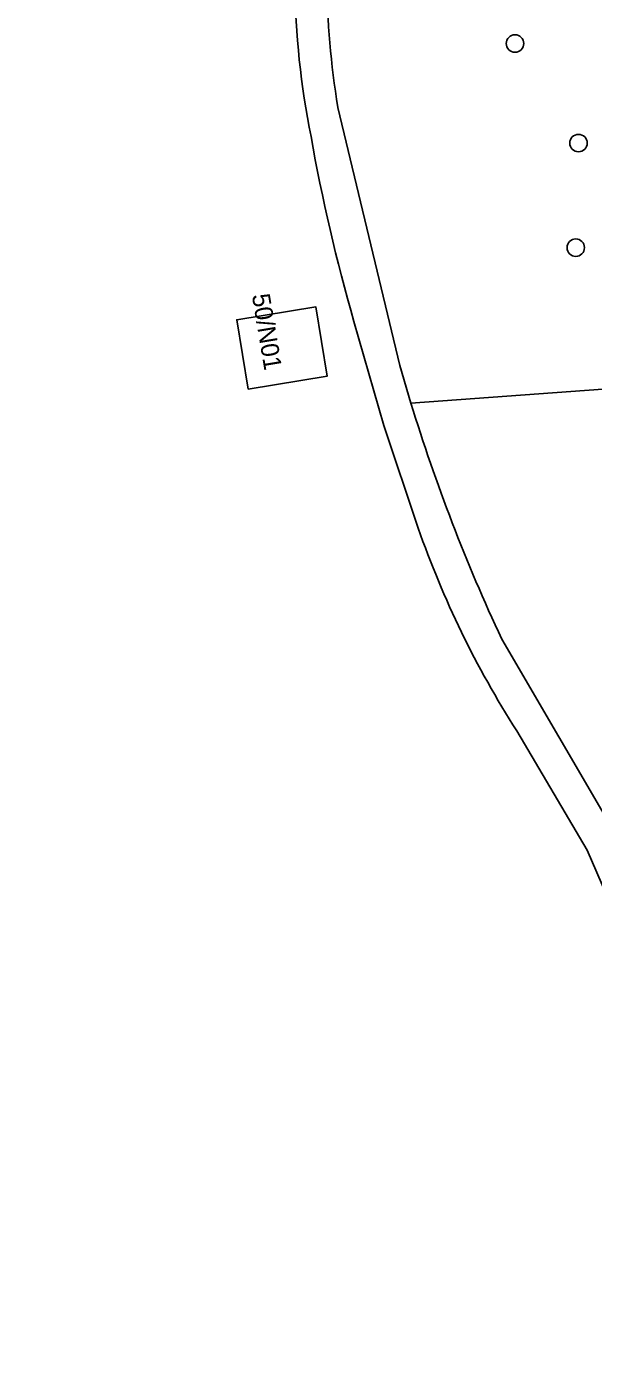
# Model space of a CAD drawing. Extents: x 162156 to 163172, y 378995 to 380779.
# Drawn here: x 162596.4 to 162628.1, y 380259.3 to 380333.8 of the extents above; entities that cross this region are included whole.
import ezdxf

# ---------------------------------------------------------------- set-up
doc = ezdxf.new("R2010")
doc.units = 0
for name, color, linetype in [('IMGEO_Boom', 7, 'Continuous'), ('IMGEO_Groenvoorziening', 7, 'Continuous'), ('IMGEO_Naaldbos', 7, 'Continuous'), ('IMGEO_Pand', 7, 'Continuous'), ('IMGEO_Pand_nummerreeks', 7, 'Continuous'), ('IMGEO_Voetpad_halfverhard', 7, 'Continuous')]:
    doc.layers.add(name, color=color, linetype=linetype)

msp = doc.modelspace()

# ---------------------------------------------------------------- linework, layer by layer
at = {"layer": 'IMGEO_Boom'}
for centre in [(162623.744, 380332.835), (162627.298, 380327.261), (162627.144, 380321.407)]:
    msp.add_circle(centre, 0.489, dxfattribs=at)
at = {"layer": 'IMGEO_Groenvoorziening'}
msp.add_lwpolyline([(162613.837, 380329.262), (162617.31, 380314.804), (162617.926, 380312.706), (162632.237, 380313.739), (162628.212, 380339.639), (162627.136, 380344.494), (162625.663, 380349.6), (162624.3, 380353.107), (162622.798, 380356.374), (162619.115, 380362.472)], dxfattribs=at)
msp.add_arc((162661.407, 380337.029), 48.2, 171.9844, 189.27314, dxfattribs=at)
at = {"layer": 'IMGEO_Naaldbos'}
msp.add_lwpolyline([(162608.821, 380313.488), (162608.185, 380317.371), (162612.601, 380318.095), (162613.237, 380314.211)], close=True, dxfattribs=at)
for points in [[(162618.332, 380305.71), (162616.417, 380311.455), (162614.738, 380317.273)], [(162638.257, 380274.994), (162632.237, 380313.739), (162617.926, 380312.706)], [(162623.003, 380299.491), (162629.391, 380288.558), (162632.815, 380280.995), (162636.396, 380269.509), (162641.035, 380252.871), (162649.683, 380253.342), (162644.217, 380259.827)], [(162593.099, 380169.694), (162600.363, 380169.808), (162606.842, 380170.376), (162609.282, 380170.72), (162616.087, 380172.172), (162619.638, 380173.162), (162622.542, 380174.087), (162626.235, 380175.389), (162630.152, 380176.949), (162633.119, 380178.279), (162636.443, 380179.901), (162641.115, 380182.49), (162644.172, 380184.351), (162649.967, 380188.317), (162649.788, 380191.643), (162647.96, 380209.653), (162644.236, 380231.272), (162639.9, 380250), (162634.541, 380268.954), (162630.973, 380280.301), (162627.777, 380287.672), (162623.843, 380294.36)]]:
    msp.add_lwpolyline(points, dxfattribs=at)
for centre, radius, start, end in [((162659.181, 380336.958), 47.765, 170.43356, 191.26505), ((162713.489, 380345.638), 102.744, 190.09591, 196.02585), ((162714.705, 380342.304), 101.204, 197.00537, 205.02665), ((162669.319, 380323.454), 53.986, 199.18825, 212.60959)]:
    msp.add_arc(centre, radius, start, end, dxfattribs=at)
at = {"layer": 'IMGEO_Pand'}
msp.add_lwpolyline([(162608.821, 380313.488), (162613.237, 380314.211), (162612.601, 380318.095), (162608.185, 380317.371)], close=True, dxfattribs=at)
at = {"layer": 'IMGEO_Voetpad_halfverhard'}
for points in [[(162617.926, 380312.706), (162617.31, 380314.804), (162613.837, 380329.262)], [(162614.738, 380317.273), (162616.417, 380311.455), (162618.332, 380305.71)], [(162623.843, 380294.36), (162627.777, 380287.672), (162630.973, 380280.301), (162634.541, 380268.954), (162639.9, 380250), (162644.236, 380231.272), (162647.96, 380209.653), (162649.788, 380191.643), (162649.967, 380188.317), (162650.061, 380186.558), (162652.951, 380188.748), (162653.805, 380189.445), (162651.648, 380191.988), (162649.738, 380210.474), (162645.963, 380231.675), (162641.836, 380250), (162641.035, 380252.871), (162636.396, 380269.509), (162632.815, 380280.995), (162629.391, 380288.558), (162623.003, 380299.491)]]:
    msp.add_lwpolyline(points, dxfattribs=at)
for centre, radius, start, end in [((162659.181, 380336.958), 47.765, 170.43356, 191.26505), ((162661.407, 380337.029), 48.2, 171.9844, 189.27314), ((162713.489, 380345.638), 102.744, 190.09591, 196.02585), ((162714.705, 380342.304), 101.204, 197.00537, 205.02665), ((162669.319, 380323.454), 53.986, 199.18825, 212.60959)]:
    msp.add_arc(centre, radius, start, end, dxfattribs=at)

# ---------------------------------------------------------------- texts
at = {"layer": 'IMGEO_Pand_nummerreeks'}
msp.add_text('50/N01', height=1, rotation=279.46232, dxfattribs=at).set_placement((162609.028, 380318.747))

doc.saveas('drawing.dxf')
